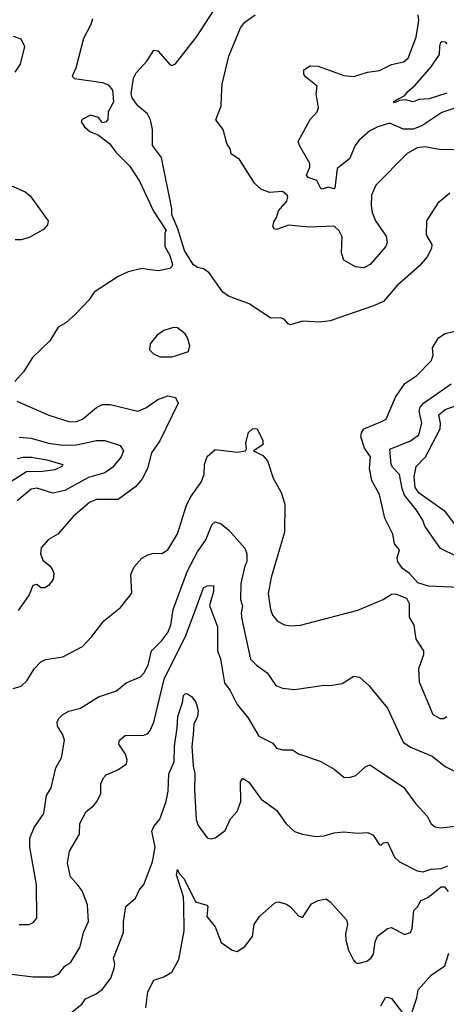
# Model space of a CAD drawing. Extents: x 1246230 to 1426786, y 660032 to 763141.
# Tile 560 of 566: x 1380958 to 1383112, y 722562 to 727530. Entities that reach past the tile are written whole.
import ezdxf

# ---------------------------------------------------------------- set-up
doc = ezdxf.new("R2010")
doc.units = 0

msp = doc.modelspace()

# ---------------------------------------------------------------- linework, layer by layer
at = {"layer": '0CON10XD'}
for points in [[(1382744.4, 726085.6), (1382525, 726011.2), (1382475, 726004.2), (1382385, 726008.8), (1382325, 725990), (1382312.5, 725995), (1382295, 726017.5), (1382276.4, 726026.4), (1382225, 726023.8), (1382116.4, 726096.4), (1382012.5, 726135), (1381983.3, 726155), (1381915, 726252.5), (1381885, 726272.5), (1381855, 726280), (1381834.1, 726294.1), (1381789.2, 726365), (1381756, 726475), (1381726.2, 726545), (1381726, 726575), (1381674.4, 726835), (1381628, 726895), (1381628.6, 726975), (1381618.6, 727025), (1381602.5, 727055), (1381554.2, 727095), (1381526.2, 727135), (1381520, 727155), (1381532, 727235), (1381545, 727261.2), (1381599.1, 727320.9), (1381635, 727376.2), (1381655, 727373.3), (1381715, 727303.8), (1381725, 727298.8), (1381745, 727306.7), (1381851.4, 727445), (1381935.6, 727575)], [(1383155, 726874.5), (1383085, 726872.7), (1383005, 726887.6), (1382965, 726882.5), (1382914.7, 726855.3), (1382755, 726694.2), (1382733.6, 726645), (1382732, 726592), (1382737.7, 726557.7), (1382754.4, 726515), (1382807.2, 726437.2), (1382813.5, 726405), (1382805, 726384.4), (1382727.8, 726295), (1382695, 726278.6), (1382653.6, 726283.6), (1382595, 726316.2), (1382582.8, 726352.8), (1382586.2, 726435), (1382571.1, 726465), (1382545, 726488.2), (1382417.2, 726482.8), (1382315, 726493.1), (1382255, 726472), (1382242.5, 726475), (1382236.4, 726486.4), (1382240.5, 726509.5), (1382255, 726532.5), (1382263.8, 726565), (1382305.8, 726615), (1382312, 726635), (1382308.8, 726645), (1382285, 726663.8), (1382218.3, 726658.3), (1382174.4, 726674.4), (1382143.8, 726705), (1382068.1, 726825), (1382025, 726852.5), (1382022, 726875), (1382004.2, 726905), (1381984.2, 726975), (1381948.1, 727025), (1381975.5, 727094.5), (1381976.3, 727146.3), (1381979.6, 727205), (1382013.2, 727345), (1382071.7, 727488.3), (1382095, 727517.5), (1382146, 727554)], [(1382765, 726990), (1382725, 726969.6), (1382670.1, 726919.9), (1382651.8, 726895), (1382622.8, 726827.2), (1382560.9, 726779.1), (1382549.4, 726680.6), (1382545, 726676.2), (1382515, 726685.6), (1382485, 726674.4), (1382478.7, 726678.7), (1382458.6, 726718.6), (1382414, 726734), (1382405.7, 726745), (1382423.1, 726785), (1382423.1, 726805), (1382370, 726895), (1382364, 726915), (1382425, 727026.7), (1382458.8, 727065), (1382465.7, 727084.3), (1382453.8, 727156.2), (1382458.8, 727195), (1382400.7, 727240.7), (1382392.5, 727255), (1382393, 727277), (1382425, 727297.5), (1382465, 727296), (1382595, 727248.1), (1382645, 727242.7), (1382713.3, 727265), (1382775, 727273.9), (1382835, 727303.4), (1382895, 727317.6), (1382918.9, 727335), (1382959.1, 727440.9), (1382972.3, 727525), (1382968.7, 727555)], [(1381325.5, 727534.5), (1381316.5, 727505), (1381279.6, 727435), (1381241.4, 727285), (1381221.9, 727245), (1381235, 727233.8), (1381375, 727213.5), (1381405, 727201.8), (1381426.2, 727175), (1381431.5, 727115), (1381404.7, 727065.3), (1381403, 727027), (1381395, 727013.8), (1381375, 727010), (1381355, 727037.1), (1381315, 727047.5), (1381273.9, 727026.1), (1381268.8, 727015), (1381285, 726990), (1381312.5, 726965), (1381355, 726947.5), (1381413, 726903), (1381442.3, 726862.3), (1381511.7, 726791.7), (1381562, 726715), (1381633, 726563), (1381697, 726467), (1381690, 726455), (1381690, 726385), (1381715, 726340), (1381728.8, 726295), (1381725.9, 726284.1), (1381715, 726273.8), (1381657.7, 726262.3), (1381617.5, 726267.5), (1381575, 726274), (1381505, 726257.1), (1381455.6, 726234.4), (1381333.3, 726155), (1381306.2, 726115), (1381240, 726045), (1381190.3, 725999.7), (1381151.7, 725978.3), (1381110.5, 725909.5), (1381022.9, 725825), (1380976.3, 725753.7), (1380933.8, 725705)], [(1380925, 727447.5), (1380963, 727433), (1380982.5, 727395), (1380960.8, 727305), (1380933.1, 727265)], [(1383115, 727159.3), (1383025, 727129.8), (1382975, 727127.8), (1382945, 727115.3), (1382905, 727126), (1382875, 727121.9), (1382850.8, 727110.8), (1382845, 727117.5), (1382902.4, 727147.6), (1382915, 727166), (1382955, 727198.8), (1383035, 727292), (1383077.5, 727355), (1383078.4, 727395), (1383083.3, 727416.7), (1383090.2, 727419.8), (1383105, 727417.3), (1383115, 727407.8)], [(1383165, 727086.6), (1383088.7, 727061.4), (1382988.5, 726995), (1382945, 726977.2), (1382895, 726977.3), (1382825, 727007.1), (1382765, 726990)], [(1380886.7, 726705), (1380985, 726660.8), (1381011.2, 726641.2), (1381101.2, 726515), (1381098, 726495), (1381078.3, 726471.7), (1381005, 726430.8), (1380965, 726420), (1380935, 726420)], [(1383128.8, 726655), (1383069.2, 726605), (1383011.2, 726515), (1383009.2, 726445), (1383039.2, 726395), (1383036, 726375), (1383015, 726333.3), (1382975, 726286.2), (1382862.4, 726187.6), (1382795, 726108), (1382744.4, 726085.6)], [(1381725, 725828.6), (1381745, 725834.3), (1381810.8, 725855), (1381817.5, 725885), (1381805.3, 725925), (1381792.5, 725945), (1381755, 725975.7), (1381735, 725977.5), (1381685, 725961.2), (1381651.7, 725938.3), (1381616.7, 725895), (1381612.5, 725865), (1381633.9, 725843.9), (1381665, 725828.8), (1381725, 725828.6)], [(1383215, 724662.9), (1383021.7, 724671.7), (1382968.3, 724688.3), (1382925, 724736.2), (1382890.3, 724760.3), (1382866, 724795), (1382863.8, 724815), (1382875.8, 724855.8), (1382850, 724885), (1382842, 724935), (1382801.9, 725015), (1382773.5, 725135), (1382735.4, 725205.4), (1382724, 725266), (1382729.6, 725325), (1382698.1, 725368.1), (1382679.2, 725425), (1382682.9, 725445), (1382695.6, 725465), (1382781.2, 725501.2), (1382808.6, 725515), (1382855, 725625.8), (1382901.8, 725695), (1382961.9, 725735), (1383035, 725808), (1383044.4, 725835), (1383041.8, 725875), (1383072.3, 725925), (1383105, 725946.9), (1383155, 725958)], [(1383165, 724821.8), (1383082, 724862), (1383002.9, 724975), (1382992.7, 725005), (1382960.3, 725055), (1382901, 725131), (1382888, 725165), (1382875, 725235.6), (1382841, 725271), (1382832.6, 725285), (1382827, 725363), (1382930, 725405), (1382972.2, 725435), (1382987.9, 725495), (1382974.7, 725555), (1382979.4, 725575), (1382995.6, 725594.4), (1383136.6, 725693.4)], [(1380943.3, 725605), (1381105, 725533.8), (1381211.5, 725501.5), (1381245, 725502), (1381275, 725513.9), (1381345, 725573.3), (1381375, 725587.9), (1381415, 725588.5), (1381554.5, 725555.5), (1381595, 725572.2), (1381655, 725614.4), (1381705, 725632.5), (1381745, 725623.3), (1381757.5, 725595), (1381664.7, 725405.3), (1381622.7, 725345), (1381602.8, 725265), (1381576, 725214), (1381544.6, 725175.4), (1381455, 725109.5), (1381345, 725108.7), (1381311.4, 725095), (1381229.2, 725025), (1381150, 724935), (1381103.4, 724906.6), (1381066.7, 724865), (1381062.5, 724835), (1381075, 724803.3), (1381110, 724775), (1381123.3, 724755), (1381130, 724735), (1381126.2, 724705), (1381103.3, 724675), (1381085, 724664.2), (1381065, 724663.8), (1381045, 724680), (1381024.3, 724675), (1381005, 724628), (1380950.7, 724549.3)], [(1383176.4, 724956.4), (1383107.6, 725047.6), (1382975, 725140.3), (1382955, 725170), (1382948.7, 725225), (1382959.7, 725275), (1383006.5, 725325), (1383081, 725465), (1383082.7, 725495), (1383073.4, 725536.6), (1383105, 725563), (1383158.5, 725581.5)], [(1380925, 724156.2), (1380965, 724168), (1380994, 724195), (1381030.8, 724255), (1381065, 724290), (1381088.8, 724301.2), (1381175, 724316), (1381275, 724367.5), (1381322.4, 724417.6), (1381382.8, 724497.2), (1381466.2, 724565), (1381524.1, 724635.9), (1381519.5, 724730.5), (1381535, 724770), (1381575, 724812.5), (1381605, 724830), (1381635, 724838.8), (1381675, 724836), (1381705, 724856), (1381753.6, 724936.4), (1381797.9, 725075), (1381819.6, 725120.4), (1381873.6, 725196.4), (1381888.6, 725235), (1381891.5, 725285), (1381905, 725325.8), (1381945, 725360.8), (1382055, 725348), (1382097.5, 725355), (1382102.5, 725365), (1382098.8, 725395), (1382112.3, 725447.7), (1382135, 725467.5), (1382156.7, 725465), (1382185, 725407.5), (1382186, 725385), (1382137.5, 725355), (1382185, 725331.4), (1382209.4, 725305), (1382237.4, 725217.4), (1382277.7, 725145), (1382296.1, 725085), (1382293.9, 724945), (1382227.9, 724715), (1382212.9, 724635), (1382224.5, 724554.5), (1382234.4, 724525), (1382259.2, 724495), (1382295, 724476.9), (1382325, 724472.2), (1382375, 724475.6), (1382665, 724551.2), (1382792.5, 724605), (1382835, 724631.2), (1382855, 724632.5), (1382911.2, 724611.2), (1382923.8, 724585), (1382923.9, 724516.1), (1382947.5, 724475), (1382958.1, 724405), (1382996.9, 724345), (1382995.6, 724325), (1382970.8, 724255), (1382975, 724190), (1383042.9, 724025), (1383080, 724005), (1383097.5, 724005), (1383114, 724015)], [(1380955, 725423.2), (1381015, 725419.2), (1381103.4, 725393.4), (1381175, 725383.6), (1381245, 725385.2), (1381346.2, 725406.2), (1381387.1, 725407.1), (1381465, 725381.4), (1381481.4, 725355), (1381470, 725325)], [(1380945, 725316.2), (1380975, 725322.4), (1381017.1, 725322.9), (1381095, 725309.6), (1381175.7, 725285), (1381170.5, 725275), (1381135, 725259.1), (1381075, 725250.3), (1380991.9, 725248.1), (1380917.6, 725202.4)], [(1381470, 725325), (1381427.9, 725272.1), (1381387.1, 725242.9), (1381305, 725219.8), (1381185, 725154.7), (1381125, 725141.4), (1381045, 725166.4), (1381015, 725161.4), (1380945, 725102.5)], [(1380955, 722965.7), (1381005, 722964.2), (1381025.5, 722974.5), (1381045, 722997.5), (1381041.8, 723165), (1381009.6, 723355), (1381009.1, 723400.9), (1381030, 723455), (1381080, 723525), (1381092.7, 723615), (1381116.5, 723655), (1381140, 723755), (1381168.6, 723805), (1381184.2, 723895), (1381174.2, 723925), (1381148.1, 723965), (1381146.9, 723985), (1381155.7, 724005), (1381175, 724024.3), (1381205, 724041.4), (1381265, 724057.1), (1381355, 724112.9), (1381446.8, 724143.2), (1381495.8, 724184.2), (1381567.5, 724215), (1381585, 724232.5), (1381607.1, 724272.9), (1381624, 724346), (1381675, 724397.3), (1381705, 724438.1), (1381720.3, 724475), (1381732.7, 724555), (1381805, 724750), (1381854.7, 724845), (1381897.7, 724905), (1381927.9, 724982.1), (1381945, 724995.8), (1381975, 724985.7), (1382014.2, 724955), (1382093.6, 724863.6), (1382103.8, 724835), (1382104.2, 724795), (1382094.3, 724775), (1382074.8, 724685.2), (1382072.1, 724605), (1382081.8, 724571.8), (1382075.9, 724535), (1382079.7, 724505), (1382123.4, 724303.4), (1382152.7, 724272.7), (1382207.5, 724235), (1382251.5, 724171.5), (1382285, 724157.1), (1382345, 724150.8), (1382495, 724172.5), (1382525, 724170), (1382585, 724180.8), (1382645, 724217.1), (1382673.4, 724213.4), (1382720.9, 724170.9), (1382815, 724056.2), (1382894.1, 723884.1), (1382930.1, 723860.1), (1383040, 723815), (1383105, 723762), (1383185, 723722.5)], [(1380915.8, 722714.2), (1381025, 722701.6), (1381125, 722701.1), (1381155, 722716), (1381185.8, 722755), (1381215.4, 722774.6), (1381261.3, 722848.7), (1381281.9, 722928.1), (1381305, 722980), (1381300.5, 723065), (1381272.5, 723135), (1381252.2, 723162.2), (1381214.4, 723205), (1381198.9, 723275), (1381209.4, 723335), (1381258.9, 723421.1), (1381261.9, 723475), (1381292.5, 723535), (1381332, 723565), (1381347.8, 723585), (1381367.8, 723625), (1381366.7, 723675), (1381380, 723705), (1381395, 723719.4), (1381453.3, 723745), (1381496.2, 723775), (1381500.8, 723795), (1381491.4, 723825), (1381457.5, 723875), (1381462, 723895), (1381490.7, 723919.3), (1381585, 723920.9), (1381605, 723929.4), (1381615.9, 723944.1), (1381635.4, 723985), (1381687.8, 724202.2), (1381797.1, 724422.9), (1381834.7, 724525), (1381885, 724662.9), (1381905, 724673.2), (1381935.7, 724675), (1381937, 724645), (1381915.3, 724575), (1381955.9, 724465.9), (1381956, 724345), (1381971.4, 724305), (1381991.5, 724185), (1382020, 724145), (1382055.6, 724075), (1382109.4, 724009.4), (1382165.5, 723915), (1382235, 723879.2), (1382255, 723854.2), (1382285, 723846.7), (1382335, 723846), (1382365.6, 723825.6), (1382475, 723789.2), (1382545, 723748), (1382595, 723707.5), (1382622.9, 723707.1), (1382655, 723717.5), (1382705, 723762.5), (1382725, 723770), (1382785, 723731.9), (1382896.8, 723656.8), (1382956.2, 723575), (1383015, 723511.2), (1383035, 723473.3), (1383055, 723458), (1383082.7, 723452.7), (1383175, 723463.3)], [(1381203, 722507), (1381273.8, 722565), (1381289.4, 722590.6), (1381344, 722615), (1381375, 722639.2), (1381418.6, 722695), (1381434.6, 722745.4), (1381437.5, 722765), (1381431.1, 722795), (1381481.9, 722925), (1381481.7, 722978.3), (1381494, 723055), (1381542.3, 723097.7), (1381561.7, 723138.3), (1381585, 723167.5), (1381628.6, 723281.4), (1381641.2, 723355), (1381624.6, 723435.4), (1381635, 723460), (1381665, 723496), (1381697.5, 723585), (1381707.8, 723637.8), (1381711.1, 723725), (1381736.8, 723785), (1381738.7, 723865), (1381753.3, 723956.7), (1381755.8, 724015), (1381780.4, 724085), (1381785, 724120), (1381795, 724130), (1381805, 724129.2), (1381825.6, 724115.6), (1381847.5, 724087.5), (1381859.3, 724045), (1381855.9, 724015), (1381837.3, 723975), (1381832.8, 723922.8), (1381827.1, 723862.9), (1381834, 723765), (1381842.5, 723725), (1381839.6, 723645), (1381849.2, 723495), (1381858.2, 723465), (1381905, 723402), (1381925, 723397.5), (1381945, 723402.5), (1381995, 723439.4), (1382022.1, 723497.9), (1382055, 723535.7), (1382073.8, 723586.2), (1382072.2, 723685), (1382085, 723703.3), (1382115, 723683.8), (1382177.4, 723597.4), (1382255, 723541.9), (1382302.2, 723472.2), (1382345, 723434.3), (1382385, 723420), (1382455, 723408.9), (1382495, 723411.5), (1382545, 723427.3), (1382593.2, 723433.2), (1382665, 723425.5), (1382715, 723428.6), (1382742, 723415), (1382775, 723366.2), (1382785, 723366.2), (1382793.6, 723376.4), (1382815, 723380), (1382850.3, 723305), (1382875, 723281.4), (1382963.8, 723235), (1382995, 723231.1), (1383035, 723244.5), (1383085, 723248.2), (1383119.2, 723260.8)], [(1381595.3, 722545), (1381604.7, 722625), (1381635, 722684.3), (1381685, 722700.6), (1381725, 722724.2), (1381760.9, 722789.1), (1381787.4, 722932.6), (1381786.3, 723065), (1381784.6, 723105), (1381749.1, 723215), (1381755, 723242.5), (1381762.7, 723222.7), (1381787.7, 723195), (1381845, 723078.8), (1381903.3, 723063.3), (1381907.5, 723055), (1381903.3, 723005), (1381945, 722952.5), (1381974.4, 722875), (1382030, 722835), (1382055, 722828), (1382095, 722853.8), (1382133.3, 722905), (1382141.2, 722965), (1382168, 723005), (1382246.4, 723073.6), (1382265, 723080), (1382305, 723067.5), (1382325, 723053.8), (1382365, 723009.2), (1382385, 723000), (1382430.7, 723069.3), (1382465, 723085.8), (1382505, 723093.8), (1382525, 723080), (1382608, 722988), (1382613.1, 722965), (1382602.3, 722917.7), (1382603.8, 722886.2), (1382616.9, 722835), (1382642.5, 722785), (1382652.7, 722772.7), (1382665, 722768.9), (1382709.6, 722780.4), (1382730, 722795), (1382744.3, 722815), (1382752.1, 722877.9), (1382764.4, 722905.6), (1382814.4, 722945.6), (1382835, 722950), (1382900, 722915), (1382930, 722925), (1382939.2, 722945), (1382947.1, 723035), (1382968.1, 723055), (1382981.1, 723085), (1383018.4, 723101.6), (1383085, 723154.2), (1383102.5, 723155), (1383121.7, 723131.7)], [(1382935.5, 722514.5), (1382963.3, 722595), (1382969.5, 722635), (1383035, 722709.2), (1383103.4, 722756.6), (1383125, 722820.4)], [(1382780.4, 722555), (1382805, 722596.2), (1382815, 722598.8), (1382835, 722591.2), (1382895, 722513.3)]]:
    msp.add_lwpolyline(points, dxfattribs=at)

doc.saveas('drawing.dxf')
